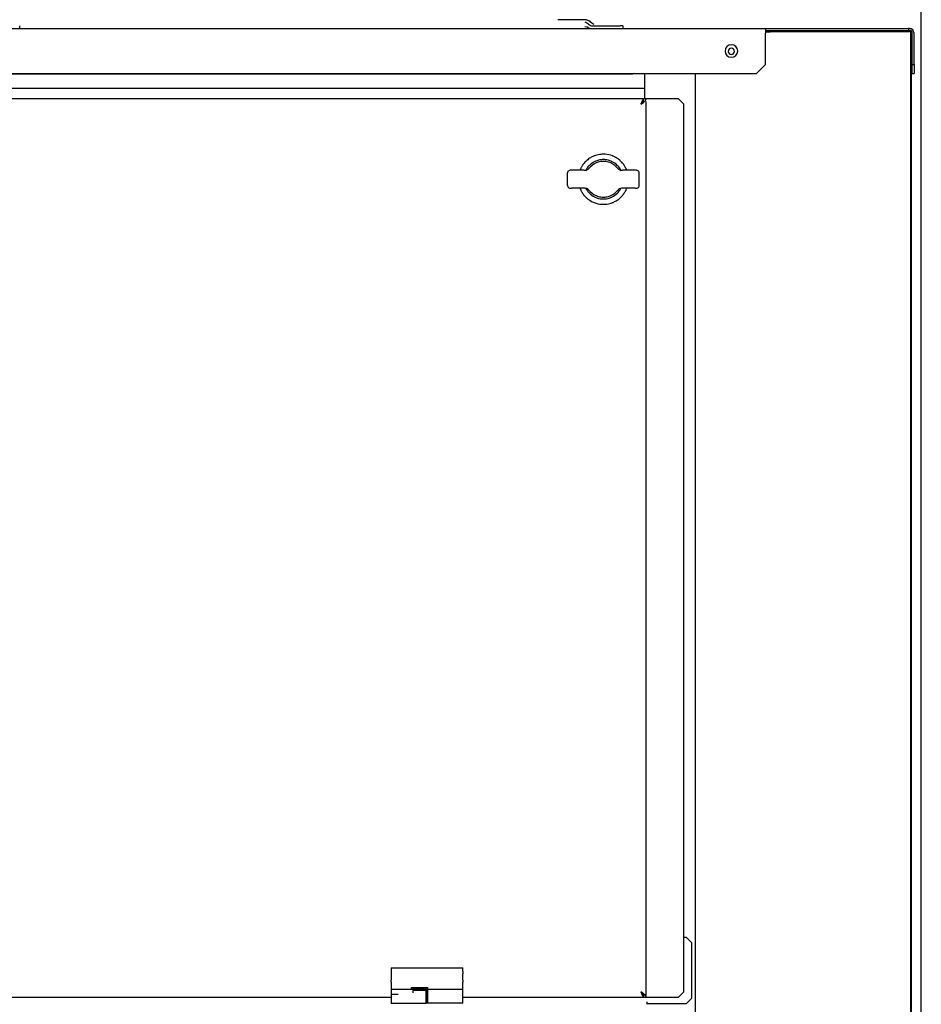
# Model space of a CAD drawing. Extents: x -156717 to 425753, y -51191 to 363295.
# Tile 327 of 502: x 140223 to 140727, y 112828 to 113378. Entities that reach past the tile are written whole.
import ezdxf

# ---------------------------------------------------------------- set-up
doc = ezdxf.new("R2010")
doc.units = 0
doc.header["$LTSCALE"] = 50
doc.layers.get('0').update_dxf_attribs({"linetype": 'CONTINUOUS'})
doc.layers.get('Defpoints').update_dxf_attribs({"linetype": 'CONTINUOUS'})
doc.layers.add('WL570---_TOEVOER', color=3, linetype='CONTINUOUS')
doc.styles.get("Standard").update_dxf_attribs({"font": 'ARIAL.TTF'})
doc.dimstyles.new('ISO-25', dxfattribs={"dimtxt": 2.5, "dimasz": 2.5, "dimexe": 1.25, "dimexo": 0.625, "dimtad": 1, "dimtih": 1, "dimdec": 4, "dimdsep": 46, "dimtxsty": 'Standard', "dimcen": 2.5, "dimadec": 0, "dimazin": 0, "dimtfac": 1, "dimtdec": 4, "dimtmove": 0, "dimatfit": 3, "dimfxl": 0, "dimtvp": 1, "dimtolj": 1, "dimtzin": 0, "dimarcsym": 0})

# ---------------------------------------------------------------- blocks, each defined once
blk = doc.blocks.new('*D171')
at = {"layer": 'Defpoints', "color": 0, "transparency": 16777216}
for p in [(140726.76, 113760.31), (138453.29, 112134.01), (140726.76, 112134.01)]:
    blk.add_point(p, dxfattribs=at)
at = {"layer": 'WL570---_TOEVOER', "color": 0, "lineweight": -2, "transparency": 16777216}
for p, q in [((138453.29, 112165.26), (138453.29, 113822.81)), ((140726.76, 112165.26), (140726.76, 113822.81)), ((138578.29, 113760.31), (140601.76, 113760.31))]:
    blk.add_line(p, q, dxfattribs=at)
at = {"layer": 'WL570---_TOEVOER', "color": 0, "transparency": 16777216}
for points in [[(138578.29, 113781.15), (138578.29, 113739.48), (138453.29, 113760.31)], [(140601.76, 113781.15), (140601.76, 113739.48), (140726.76, 113760.31)]]:
    blk.add_solid(points, dxfattribs=at)
at = {"layer": 'WL570---_TOEVOER', "color": 0, "transparency": 16777216, "insert": (139607.85, 113855.43), "char_height": 125, "attachment_point": 5}
blk.add_mtext('\\A1;2273 HT', dxfattribs=at)

msp = doc.modelspace()

# ---------------------------------------------------------------- linework, layer by layer
at = {"color": 7, "linetype": 'Continuous'}
for p, q in [((140537.7883, 113378.08017), (140523.79959, 113378.08017)), ((140539.62583, 113378.08017), (140537.7883, 113378.08017)), ((140538.88522, 113376.83005), (140539.50946, 113376.72489)), ((140539.50946, 113376.72489), (140540.53269, 113375.98632)), ((140539.62583, 113378.08017), (140539.62563, 113378.08017)), ((140541.14208, 113377.44941), (140539.62563, 113378.08017)), ((140542.77981, 113376.12034), (140541.14208, 113377.44941)), ((140223.25527, 113373.0795), (140223.25527, 113374.67973)), ((140538.88522, 113374.32968), (140540.2353, 113374.00268)), ((140540.2353, 113374.00268), (140541.09846, 113373.49605)), ((140540.53269, 113375.98632), (140540.94711, 113375.54437)), ((140540.94711, 113375.54437), (140541.97381, 113374.79091)), ((140541.09846, 113373.49605), (140541.24565, 113373.41623)), ((140541.24565, 113373.41623), (140542.61463, 113373.0795)), ((140541.97381, 113374.79091), (140542.61463, 113374.67973)), ((140542.61463, 113374.67973), (140549.78539, 113374.67973)), ((140543.32012, 113375.77106), (140542.77981, 113376.12034)), ((140544.02911, 113375.31272), (140543.32012, 113375.77106)), ((140549.78539, 113374.67973), (140550.32563, 113374.67973)), ((140550.32563, 113374.67973), (140554.83241, 113374.67973)), ((140554.83241, 113374.67973), (140558.67811, 113374.67973)), ((140560.04639, 113374.67973), (140558.67811, 113374.67973)), ((140560.04639, 113374.67973), (140560.22723, 113374.67973)), ((140560.22734, 113373.0795), (140560.22734, 113374.67973)), ((140639.68054, 113372.07935), (140719.6922, 113372.07935)), ((140639.68054, 113371.57928), (140644.43469, 113371.57928)), ((140645.32791, 113371.57928), (140682.54024, 113371.57928)), ((140683.43346, 113371.57928), (140692.51324, 113371.57928)), ((140692.51324, 113371.57928), (140695.18863, 113371.57928)), ((140697.18892, 113371.57928), (140695.18863, 113371.57928)), ((140698.68914, 113371.57928), (140697.18892, 113371.57928)), ((140697.18892, 113371.57928), (140697.18892, 113371.37925)), ((140719.6922, 113373.0795), (140719.6922, 113372.07935)), ((140720.19227, 113372.07935), (140719.6922, 113372.07935)), ((140721.19242, 113368.87889), (140720.69235, 113368.87889)), ((140721.19242, 113368.87889), (140721.19242, 113363.87816)), ((140721.69249, 113353.07658), (140721.69249, 113370.57913)), ((140721.19242, 113363.87816), (140720.69235, 113363.87816)), ((140721.19242, 113363.87816), (140721.19242, 113343.87524)), ((140721.69249, 113348.07585), (140721.69249, 113353.07658)), ((140721.69249, 113353.07658), (140722.69264, 113353.07658)), ((140721.19242, 113343.87524), (140720.69235, 113343.87524)), ((140721.19242, 113343.87524), (140721.19242, 112157.20226)), ((140721.69249, 113348.07585), (140722.69264, 113348.07585))]:
    msp.add_line(p, q, dxfattribs=at)
at = {"color": 3, "linetype": 'Continuous'}
for p, q in [((139594.02811, 113373.0795), (140639.68054, 113373.0795)), ((139594.02811, 113373.0795), (140639.68054, 113373.0795)), ((140639.68054, 113373.0795), (140639.68054, 113372.07935)), ((140639.68054, 113373.0795), (140719.6922, 113373.0795)), ((140639.68054, 113372.07935), (140639.68054, 113372.04763)), ((140639.68054, 113372.04763), (140639.68054, 113371.37925)), ((140639.68054, 113371.37925), (140639.68054, 113370.57913)), ((140639.68054, 113371.37925), (140641.55948, 113371.37925)), ((140719.19213, 113371.37925), (140641.55948, 113371.37925)), ((140698.68914, 113371.57928), (140698.68914, 113371.37925)), ((140719.81354, 113371.37925), (140719.19213, 113371.37925)), ((140720.19227, 113373.0795), (140719.6922, 113373.0795)), ((140720.69235, 113371.37925), (140719.81354, 113371.37925)), ((140720.69235, 113371.37925), (140720.69235, 112132.19862)), ((140639.68054, 113353.07658), (140639.68054, 113370.57913)), ((140722.69264, 113353.07658), (140722.69264, 113370.57913)), ((140634.67981, 113348.07585), (140639.68054, 113353.07658)), ((140722.69264, 113353.07658), (140722.69264, 113348.07585)), ((139962.73987, 113348.07585), (140566.00781, 113348.07585)), ((140566.00781, 113348.07585), (140634.67981, 113348.07585)), ((140572.17069, 113348.07585), (140572.17069, 113333.87378)), ((140600.67484, 112132.19862), (140600.67484, 113348.07585))]:
    msp.add_line(p, q, dxfattribs=at)
at = {"color": 6, "linetype": 'Continuous'}
for p, q in [((139963.07992, 113347.73581), (140565.66776, 113347.73581)), ((140566.00781, 113348.07585), (140565.66776, 113347.73581)), ((140148.10789, 113339.73464), (140572.17069, 113339.73464)), ((140571.66063, 113333.87378), (139926.07653, 113333.87378)), ((140571.1639, 113333.47181), (140570.66716, 113332.37357)), ((140571.66063, 113333.87378), (140571.1639, 113333.47181)), ((140571.46953, 113332.8736), (140571.19516, 113332.37357)), ((140571.67064, 113333.87378), (140571.46953, 113332.8736)), ((140571.66063, 113332.37357), (140571.66063, 113333.87378)), ((140573.17085, 113333.87378), (140571.67064, 113333.87378)), ((140571.67064, 113331.87343), (140572.76887, 113332.87371)), ((140572.76887, 113332.87371), (140572.96079, 113333.35118)), ((140572.96079, 113333.35118), (140573.17085, 113333.87378)), ((140574.67107, 113333.87378), (140573.17085, 113333.87378)), ((140591.17348, 113333.87378), (140574.67107, 113333.87378)), ((140591.17348, 113333.87378), (140594.17392, 113330.87335)), ((140570.66716, 113332.37357), (140570.17042, 113330.87335)), ((140570.17042, 113330.87335), (140571.67057, 113331.87337)), ((140570.17042, 113330.87335), (140570.66716, 113331.62346)), ((140570.66716, 113331.62346), (140570.96306, 113331.95056)), ((140571.19516, 113332.37357), (140570.92075, 113331.87346)), ((140570.96306, 113331.95056), (140571.1639, 113332.17258)), ((140571.1639, 113332.17258), (140571.66063, 113332.37357)), ((140571.67057, 113331.87337), (140571.67064, 113331.87343)), ((140573.17085, 112833.30082), (140573.17085, 113332.37357)), ((140594.17392, 112834.80104), (140594.17392, 113330.87335)), ((140529.21445, 113285.41672), (140529.21445, 113292.41774)), ((140530.81229, 113293.91796), (140530.71465, 113293.91796)), ((140531.32451, 113293.91796), (140530.81229, 113293.91796)), ((140531.65382, 113293.91796), (140531.32451, 113293.91796)), ((140533.70061, 113293.91796), (140531.65382, 113293.91796)), ((140536.09048, 113293.91796), (140533.70061, 113293.91796)), ((140538.49199, 113293.91796), (140536.09048, 113293.91796)), ((140566.7809, 113293.91796), (140559.94273, 113293.91796)), ((140567.11021, 113293.91796), (140566.7809, 113293.91796)), ((140567.42112, 113293.91796), (140567.11021, 113293.91796)), ((140567.72006, 113293.91796), (140567.42112, 113293.91796)), ((140569.22028, 113285.41672), (140569.22028, 113292.41774)), ((140530.71466, 113283.9165), (140531.0136, 113283.9165)), ((140531.0136, 113283.9165), (140531.32451, 113283.9165)), ((140531.65383, 113283.9165), (140531.32451, 113283.9165)), ((140538.49199, 113283.9165), (140531.65383, 113283.9165)), ((140566.82473, 113283.9165), (140559.94273, 113283.9165)), ((140567.11021, 113283.9165), (140566.82473, 113283.9165)), ((140567.11021, 113283.9165), (140567.62243, 113283.9165)), ((140567.62243, 113283.9165), (140567.72008, 113283.9165)), ((140595.67413, 112865.30548), (140594.17392, 112865.30548)), ((140595.67413, 112865.30548), (140598.67457, 112862.30504)), ((140598.67457, 112831.30052), (140598.67457, 112862.30504)), ((140430.65008, 112848.303), (140470.65591, 112848.303)), ((140430.65008, 112848.303), (140430.65008, 112846.30271)), ((140430.65008, 112846.30271), (140430.65008, 112844.87322)), ((140430.65008, 112844.87322), (140430.65008, 112844.51609)), ((140430.65008, 112844.51609), (140430.65008, 112843.57831)), ((140430.65008, 112843.57831), (140430.65008, 112841.30198)), ((140470.65591, 112846.30271), (140470.65591, 112848.303)), ((140470.65591, 112846.30271), (140470.65591, 112844.87322)), ((140470.65591, 112844.51609), (140470.65591, 112844.87322)), ((140470.65591, 112841.30198), (140470.65591, 112844.51609)), ((140430.65008, 112840.30184), (140430.65008, 112841.30198)), ((140430.65008, 112840.30184), (140430.65008, 112839.41154)), ((140430.65008, 112839.41154), (140430.65008, 112837.77022)), ((140430.65008, 112837.77022), (140430.65008, 112836.77291)), ((140470.65591, 112841.30198), (140470.65591, 112840.30184)), ((140470.65591, 112837.77022), (140470.65591, 112840.30184)), ((140470.65591, 112836.18278), (140470.65591, 112837.77022)), ((140430.65008, 112836.30125), (140434.65066, 112836.30125)), ((140430.65008, 112836.30125), (140430.65008, 112835.89298)), ((140430.65008, 112835.89298), (140430.65008, 112835.49948)), ((140430.65008, 112835.49948), (140430.65008, 112833.206)), ((140434.65066, 112833.30082), (140430.65008, 112833.30082)), ((140430.65008, 112833.206), (140430.65008, 112831.42704)), ((140434.65066, 112836.30125), (140435.65081, 112836.30125)), ((140435.65081, 112836.30125), (140436.54892, 112836.30125)), ((140436.54892, 112836.30125), (140439.71353, 112836.30125)), ((140439.71353, 112836.30125), (140442.05174, 112836.30125)), ((140442.05174, 112837.3014), (140442.75184, 112837.3014)), ((140442.05174, 112836.77291), (140442.05174, 112837.3014)), ((140442.05174, 112836.32218), (140442.05174, 112836.77291)), ((140442.05174, 112836.30125), (140442.75184, 112836.30125)), ((140442.75184, 112837.3014), (140448.25264, 112837.3014)), ((140442.75184, 112836.91403), (140448.45267, 112836.91403)), ((140442.75184, 112836.91403), (140442.75184, 112836.30125)), ((140442.75184, 112836.30125), (140444.65212, 112836.30125)), ((140444.65212, 112835.65584), (140442.75184, 112835.65584)), ((140442.75184, 112835.65584), (140442.75184, 112835.02019)), ((140442.75184, 112835.02019), (140442.75184, 112834.21883)), ((140444.65212, 112836.30125), (140448.45267, 112836.30125)), ((140448.45267, 112835.65584), (140444.65212, 112835.65584)), ((140448.25264, 112837.3014), (140448.95275, 112837.3014)), ((140448.45267, 112836.91403), (140448.95275, 112836.91403)), ((140448.45267, 112836.30125), (140448.95275, 112836.30125)), ((140448.95275, 112835.65584), (140448.45267, 112835.65584)), ((140448.95275, 112837.3014), (140450.25294, 112837.3014)), ((140448.95275, 112836.91403), (140450.25294, 112836.91403)), ((140448.95275, 112836.30125), (140450.25294, 112836.30125)), ((140450.25294, 112835.65584), (140448.95275, 112835.65584)), ((140450.25294, 112837.3014), (140451.05305, 112837.3014)), ((140450.25294, 112836.10122), (140450.25294, 112836.91403)), ((140450.25294, 112836.18278), (140450.25294, 112836.30125)), ((140450.25294, 112836.10122), (140450.25294, 112836.18278)), ((140450.25294, 112836.10122), (140450.25294, 112835.71337)), ((140450.25294, 112835.88803), (140450.25294, 112836.10122)), ((140450.25294, 112834.32597), (140450.25294, 112835.88803)), ((140450.25294, 112835.71337), (140450.25294, 112835.30111)), ((140450.25294, 112835.30111), (140450.25294, 112834.32597)), ((140450.25294, 112834.32597), (140450.25294, 112833.16074)), ((140450.25294, 112833.60914), (140450.25294, 112834.32597)), ((140450.25294, 112833.1743), (140450.25294, 112833.60914)), ((140450.25294, 112831.39534), (140450.25294, 112833.1743)), ((140450.25294, 112833.16074), (140450.25294, 112831.47072)), ((140451.05305, 112836.10122), (140450.65299, 112836.10122)), ((140451.05305, 112836.10122), (140450.65299, 112836.10122)), ((140451.05305, 112837.3014), (140451.05305, 112836.91403)), ((140451.05305, 112836.91403), (140451.05305, 112836.18278)), ((140461.83262, 112836.10122), (140451.05305, 112836.10122)), ((140451.05305, 112835.81939), (140451.05305, 112836.10122)), ((140451.05305, 112836.10122), (140451.05305, 112835.71337)), ((140451.05305, 112835.74522), (140451.05305, 112835.81939)), ((140451.05305, 112834.40098), (140451.05305, 112835.74522)), ((140451.05305, 112835.71337), (140451.05305, 112835.30111)), ((140451.05305, 112835.30111), (140451.05305, 112834.32597)), ((140451.05305, 112833.13062), (140451.05305, 112834.40098)), ((140451.05305, 112834.32597), (140451.05305, 112833.16074)), ((140451.05305, 112833.16074), (140451.05305, 112831.47072)), ((140451.05305, 112831.4406), (140451.05305, 112833.13062)), ((140462.65474, 112836.10122), (140461.83262, 112836.10122)), ((140464.47701, 112836.10122), (140462.65474, 112836.10122)), ((140468.65562, 112836.10122), (140464.47701, 112836.10122)), ((140470.65591, 112836.10122), (140468.65562, 112836.10122)), ((140470.65591, 112835.81939), (140470.65591, 112836.10122)), ((140470.65591, 112835.74542), (140470.65591, 112835.81939)), ((140470.65591, 112833.13062), (140470.65591, 112835.74542)), ((140470.65591, 112831.4406), (140470.65591, 112833.13062)), ((140570.17042, 112834.80104), (140570.92055, 112833.80089)), ((140570.17042, 112834.80104), (140570.66708, 112833.30091)), ((140571.67063, 112833.80092), (140570.17042, 112834.80104)), ((140570.66708, 112833.30091), (140570.66713, 112833.30082)), ((140570.66713, 112833.30082), (140571.16393, 112832.20258)), ((140570.96255, 112833.72439), (140570.66716, 112834.05092)), ((140570.92055, 112833.80089), (140570.96255, 112833.72439)), ((140571.1639, 112833.5018), (140570.96255, 112833.72439)), ((140570.96255, 112833.72439), (140571.1951, 112833.30082)), ((140571.16393, 112832.20258), (140571.66063, 112831.8006)), ((140571.1951, 112833.30082), (140571.46964, 112832.80074)), ((140571.46964, 112832.80074), (140571.67064, 112831.8006)), ((140571.66063, 112833.30082), (140571.66063, 112831.8006)), ((140572.76887, 112832.80074), (140571.67063, 112833.80092)), ((140571.67064, 112833.30082), (140571.67064, 112831.8006)), ((140573.17085, 112831.8006), (140572.76887, 112832.80074)), ((140573.17085, 112831.8006), (140573.17085, 112833.30082)), ((140594.17392, 112834.80104), (140591.17348, 112831.8006)), ((140068.5973, 112831.8006), (140430.65008, 112831.8006)), ((140430.65008, 112831.42704), (140430.65008, 112828.30009)), ((140434.65066, 112828.30009), (140430.65008, 112828.30009)), ((140435.65081, 112828.30009), (140434.65066, 112828.30009)), ((140444.65212, 112828.30009), (140435.65081, 112828.30009)), ((140448.45267, 112828.30009), (140444.65212, 112828.30009)), ((140448.95275, 112828.30009), (140448.45267, 112828.30009)), ((140450.25294, 112828.30009), (140448.95275, 112828.30009)), ((140450.25294, 112831.47072), (140450.25294, 112831.01995)), ((140450.25294, 112830.27538), (140450.25294, 112831.39534)), ((140450.25294, 112831.01995), (140450.25294, 112830.27538)), ((140450.25294, 112830.27538), (140450.25294, 112829.30023)), ((140450.25294, 112828.70836), (140450.25294, 112830.27538)), ((140450.25294, 112829.30023), (140450.25294, 112828.89268)), ((140450.25294, 112828.89268), (140450.25294, 112828.50012)), ((140450.25294, 112828.50012), (140450.25294, 112828.70836)), ((140450.25294, 112828.30009), (140450.25294, 112828.50012)), ((140451.05305, 112828.50012), (140450.65299, 112828.50012)), ((140451.05305, 112828.50012), (140450.65299, 112828.50012)), ((140451.05305, 112831.47072), (140451.05305, 112831.01995)), ((140451.05305, 112830.20036), (140451.05305, 112831.4406)), ((140451.05305, 112831.01995), (140451.05305, 112830.27538)), ((140451.05305, 112830.27538), (140451.05305, 112828.89268)), ((140451.05305, 112829.30023), (140451.05305, 112830.20036)), ((140451.05305, 112828.88797), (140451.05305, 112829.30023)), ((140451.05305, 112828.89268), (140451.05305, 112828.50012)), ((140451.05305, 112828.50012), (140451.05305, 112828.88797)), ((140462.65474, 112828.50012), (140451.05305, 112828.50012)), ((140468.65562, 112828.50012), (140462.65474, 112828.50012)), ((140470.65591, 112828.50012), (140468.65562, 112828.50012)), ((140470.65591, 112831.8006), (140571.66063, 112831.8006)), ((140470.65591, 112828.50012), (140470.65591, 112831.4406)), ((140571.67064, 112831.8006), (140573.17085, 112831.8006)), ((140573.36228, 112831.8006), (140573.88033, 112831.8006)), ((140573.67093, 112828.50949), (140573.67093, 112829.30023)), ((140573.67093, 112827.99144), (140573.67093, 112828.50949)), ((140573.67093, 112828.30009), (140595.67413, 112828.30009)), ((140573.88033, 112831.8006), (140574.67107, 112831.8006)), ((140574.67107, 112831.8006), (140591.17348, 112831.8006)), ((140598.67457, 112831.30052), (140595.67413, 112828.30009))]:
    msp.add_line(p, q, dxfattribs=at)
at = {"color": 7, "linetype": 'Continuous'}
for centre, radius, start, end in [((140644.8813, 113365.22835), 6.53592, 99.0506865, 118.9329416), ((140644.8813, 113365.22835), 6.53592, 90, 99.0506865), ((140644.8813, 113365.22835), 6.53592, 80.9493135, 90), ((140682.98685, 113365.22835), 6.53592, 90, 99.0506865), ((140682.98685, 113365.22835), 6.53592, 80.9493135, 90), ((140720.19227, 113370.57913), 1.50022, 0, 90)]:
    msp.add_arc(centre, radius, start, end, dxfattribs=at)
at = {"color": 3, "linetype": 'Continuous'}
for centre, radius, start, end in [((140720.19227, 113370.57913), 2.50036, 0, 90), ((140620.72778, 113360.57768), 3.50051, 0, 180), ((140620.72778, 113360.57768), 3.50051, 180, 0), ((140620.67777, 113360.37765), 1.75026, 90, 270), ((140620.67777, 113360.37765), 1.75026, 270, 90)]:
    msp.add_arc(centre, radius, start, end, dxfattribs=at)
at = {"color": 6, "linetype": 'Continuous'}
for centre, radius, start, end in [((140549.21736, 113288.91723), 14.00204, 126, 131.596772), ((140549.21736, 113288.91723), 14.00204, 120.6087047, 126), ((140549.21736, 113288.91723), 14.00204, 113.1785584, 120.6087047), ((140549.21736, 113288.91723), 14.00204, 111.330652, 113.1785584), ((140549.21736, 113288.91723), 14.00204, 98.2172678, 111.330652), ((140549.21736, 113288.91723), 11.0016, 104.1142135, 114.6965382), ((140549.21736, 113288.91723), 11.0016, 96.3066653, 104.1142135), ((140549.21736, 113288.91723), 14.00204, 93.8571429, 98.2172678), ((140549.21736, 113288.91723), 11.0016, 90, 96.3066653), ((140549.21736, 113288.91723), 14.00204, 90, 93.8571429), ((140549.21736, 113288.91723), 14.00204, 86.1428572, 90), ((140549.21736, 113288.91723), 11.0016, 83.7201785, 90), ((140549.21736, 113288.91723), 14.00204, 68.669365, 86.1428572), ((140549.21736, 113288.91723), 11.0016, 75.7491044, 83.7201785), ((140549.21736, 113288.91723), 11.0016, 65.2478659, 75.7491044), ((140549.21736, 113288.91723), 14.00204, 67.1746887, 68.669365), ((140549.21736, 113288.91723), 14.00204, 54, 67.1746887), ((140549.21736, 113288.91723), 14.00204, 46.5682834, 54), ((140549.21736, 113288.91723), 14.00204, 157.6944911, 159.1306878), ((140549.21736, 113288.91723), 14.00204, 154.5682834, 157.6944911), ((140549.21736, 113288.91723), 14.00204, 152.390966, 154.5682834), ((140549.21736, 113288.91723), 14.00204, 150.8490039, 152.390966), ((140549.21736, 113288.91723), 14.00204, 147.8786273, 150.8490039), ((140549.21736, 113288.91723), 14.00204, 146.6876064, 147.8786273), ((140549.21736, 113288.91723), 14.00204, 137.4688971, 146.6876064), ((140538.49199, 113297.91854), 4.00058, 270, 286.6916167), ((140549.21736, 113288.91723), 14.00204, 131.596772, 137.4688971), ((140549.21736, 113288.91723), 11.0016, 147.8085113, 154.7369992), ((140538.49199, 113297.91854), 4.00058, 286.6916167, 319.9947992), ((140549.21736, 113288.91723), 11.0016, 141.4095314, 147.8085113), ((140549.21736, 113288.91723), 11.0016, 135.3607543, 141.4095314), ((140549.21736, 113288.91723), 11.0016, 117.2572254, 135.3607543), ((140549.21736, 113288.91723), 10.00146, 136.9827621, 139.9947991), ((140549.21736, 113288.91723), 10.00146, 136.9857089, 139.9947991), ((140549.21736, 113288.91723), 10.00146, 106.6261793, 136.9857089), ((140549.21736, 113288.91723), 10.00146, 106.6320308, 136.9827621), ((140549.21736, 113288.91723), 11.0016, 114.6965382, 117.2572254), ((140549.21736, 113288.91723), 10.00146, 73.3435622, 106.6320308), ((140549.21736, 113288.91723), 10.00146, 89.9919915, 106.6261793), ((140549.21736, 113288.91723), 10.00146, 73.3602064, 89.9919915), ((140549.21736, 113288.91723), 10.00146, 43.0172379, 73.3602064), ((140549.21736, 113288.91723), 10.00146, 43.0142911, 73.3435622), ((140549.21736, 113288.91723), 11.0016, 63.1786688, 65.2478659), ((140549.21736, 113288.91723), 11.0016, 44.9897777, 63.1786688), ((140549.21736, 113288.91723), 10.00146, 40.0052009, 43.0172379), ((140549.21736, 113288.91723), 10.00146, 40.0052009, 43.0142911), ((140559.94273, 113297.91854), 4.00058, 220.0052009, 236.6890033), ((140549.21736, 113288.91723), 11.0016, 38.6601845, 44.9897777), ((140559.94273, 113297.91854), 4.00058, 236.6890033, 253.3396491), ((140549.21736, 113288.91723), 11.0016, 32.3156455, 38.6601845), ((140549.21736, 113288.91723), 11.0016, 25.291213, 32.3156455), ((140559.94273, 113297.91854), 4.00058, 253.3396491, 270), ((140549.21736, 113288.91723), 14.00204, 42.531103, 46.5682834), ((140549.21736, 113288.91723), 14.00204, 33.5003524, 42.531103), ((140549.21736, 113288.91723), 14.00204, 32.1213727, 33.5003524), ((140549.21736, 113288.91723), 14.00204, 29.1509961, 32.1213727), ((140549.21736, 113288.91723), 14.00204, 27.609034, 29.1509961), ((140549.21736, 113288.91723), 14.00204, 23.596772, 27.609034), ((140549.21736, 113288.91723), 14.00204, 22.3055089, 23.596772), ((140549.21736, 113288.91723), 14.00204, 20.8693122, 22.3055089), ((140530.71467, 113292.41774), 1.50022, 150, 180), ((140530.71467, 113292.41774), 1.50022, 120, 150), ((140530.71467, 113292.41774), 1.50022, 90, 120), ((140567.72006, 113292.41774), 1.50022, 59.9997365, 89.999355), ((140567.72006, 113292.41774), 1.50022, 29.9568058, 59.9997365), ((140567.72006, 113292.41774), 1.50022, 0, 29.9568058), ((140530.71467, 113285.41672), 1.50022, 180, 239.9997365), ((140530.71467, 113285.41672), 1.50022, 239.9997365, 269.999355), ((140549.21736, 113288.91723), 14.00204, 200.8693122, 202.3055089), ((140549.21736, 113288.91723), 14.00204, 202.3055089, 203.596772), ((140549.21736, 113288.91723), 14.00204, 203.596772, 207.609034), ((140538.49199, 113279.91592), 4.00058, 73.3396491, 90), ((140549.21736, 113288.91723), 11.0016, 205.291213, 212.3156455), ((140538.49199, 113279.91592), 4.00058, 56.6890033, 73.3396491), ((140549.21736, 113288.91723), 11.0016, 212.3156455, 218.6601845), ((140538.49199, 113279.91592), 4.00058, 40.0052009, 56.6890033), ((140559.94273, 113279.91592), 4.00058, 106.6916167, 139.9947992), ((140549.21736, 113288.91723), 11.0016, 321.4095314, 327.8085113), ((140549.21736, 113288.91723), 11.0016, 327.8085113, 332.7617628), ((140559.94273, 113279.91592), 4.00058, 90, 106.6916167), ((140549.21736, 113288.91723), 14.00204, 334.5682834, 337.6944911), ((140549.21736, 113288.91723), 14.00204, 337.6944911, 339.1306878), ((140567.72006, 113285.41672), 1.50022, 270, 300), ((140567.72006, 113285.41672), 1.50022, 300, 330), ((140567.72006, 113285.41672), 1.50022, 330, 0), ((140549.21736, 113288.91723), 14.00204, 207.609034, 209.1509962), ((140549.21736, 113288.91723), 14.00204, 209.1509962, 212.1213727), ((140549.21736, 113288.91723), 14.00204, 212.1213727, 213.6379479), ((140549.21736, 113288.91723), 14.00204, 213.6379479, 222.531103), ((140549.21736, 113288.91723), 14.00204, 222.531103, 226.5682834), ((140549.21736, 113288.91723), 14.00204, 226.5682834, 234), ((140549.21736, 113288.91723), 11.0016, 218.6601845, 224.9897777), ((140549.21736, 113288.91723), 14.00204, 234, 246.9500131), ((140549.21736, 113288.91723), 11.0016, 224.9897777, 242.8908997), ((140549.21736, 113288.91723), 10.00146, 220.0052009, 223.0172379), ((140549.21736, 113288.91723), 10.00146, 220.0052009, 223.0142911), ((140549.21736, 113288.91723), 10.00146, 223.0142911, 253.3435622), ((140549.21736, 113288.91723), 10.00146, 223.0172379, 253.3602064), ((140549.21736, 113288.91723), 11.0016, 242.8908997, 245.2478399), ((140549.21736, 113288.91723), 11.0016, 245.2478399, 255.7491044), ((140549.21736, 113288.91723), 10.00146, 253.3435622, 286.6320308), ((140549.21736, 113288.91723), 10.00146, 253.3602064, 269.9919916), ((140549.21736, 113288.91723), 11.0016, 255.7491044, 257.1348876), ((140549.21736, 113288.91723), 11.0016, 257.1348876, 263.7201785), ((140549.21736, 113288.91723), 11.0016, 263.7201785, 270), ((140549.21736, 113288.91723), 10.00146, 269.9919916, 286.6261793), ((140549.21736, 113288.91723), 11.0016, 270, 276.3066653), ((140549.21736, 113288.91723), 11.0016, 276.3066653, 282.7403773), ((140549.21736, 113288.91723), 11.0016, 282.7403773, 284.1142135), ((140549.21736, 113288.91723), 11.0016, 284.1142135, 294.6965148), ((140549.21736, 113288.91723), 10.00146, 286.6261793, 316.9857089), ((140549.21736, 113288.91723), 10.00146, 286.6320308, 316.9827621), ((140549.21736, 113288.91723), 11.0016, 294.6965148, 296.5601338), ((140549.21736, 113288.91723), 11.0016, 296.5601338, 315.3607543), ((140549.21736, 113288.91723), 14.00204, 300.6087047, 306), ((140549.21736, 113288.91723), 10.00146, 316.9827621, 319.9947991), ((140549.21736, 113288.91723), 10.00146, 316.9857089, 319.9947991), ((140549.21736, 113288.91723), 11.0016, 315.3607543, 321.4095314), ((140549.21736, 113288.91723), 14.00204, 306, 311.596772), ((140549.21736, 113288.91723), 14.00204, 311.596772, 317.4688971), ((140549.21736, 113288.91723), 14.00204, 317.4688971, 326.1740933), ((140549.21736, 113288.91723), 14.00204, 326.1740933, 327.8786273), ((140549.21736, 113288.91723), 14.00204, 327.8786273, 330.8490038), ((140549.21736, 113288.91723), 14.00204, 330.8490038, 332.390966), ((140549.21736, 113288.91723), 14.00204, 332.390966, 334.5682834), ((140549.21736, 113288.91723), 14.00204, 246.9500131, 248.6693461), ((140549.21736, 113288.91723), 14.00204, 248.6693461, 266.1428572), ((140549.21736, 113288.91723), 14.00204, 266.1428572, 270), ((140549.21736, 113288.91723), 14.00204, 270, 273.8571429), ((140549.21736, 113288.91723), 14.00204, 273.8571429, 278.2172678), ((140549.21736, 113288.91723), 14.00204, 278.2172678, 291.330635), ((140549.21736, 113288.91723), 14.00204, 291.330635, 292.6967398), ((140549.21736, 113288.91723), 14.00204, 292.6967398, 300.6087047)]:
    msp.add_arc(centre, radius, start, end, dxfattribs=at)

# ---------------------------------------------------------------- dimensions: what is measured, and where the dimension line sits
at = {"layer": 'WL570---_TOEVOER'}
dim = msp.add_linear_dim(base=(140726.7643, 113760.31246), p1=(138453.29076, 112134.01243), p2=(140726.7643, 112134.01243), text='<> HT', dimstyle='ISO-25', override={"dimscale": 50, "dimdec": 0}, dxfattribs=at)
dim.commit()
dim.dimension.update_dxf_attribs({"geometry": '*D171', "text_midpoint": (139607.85128, 113760.31246), "dimtype": 160})

doc.saveas('drawing.dxf')
